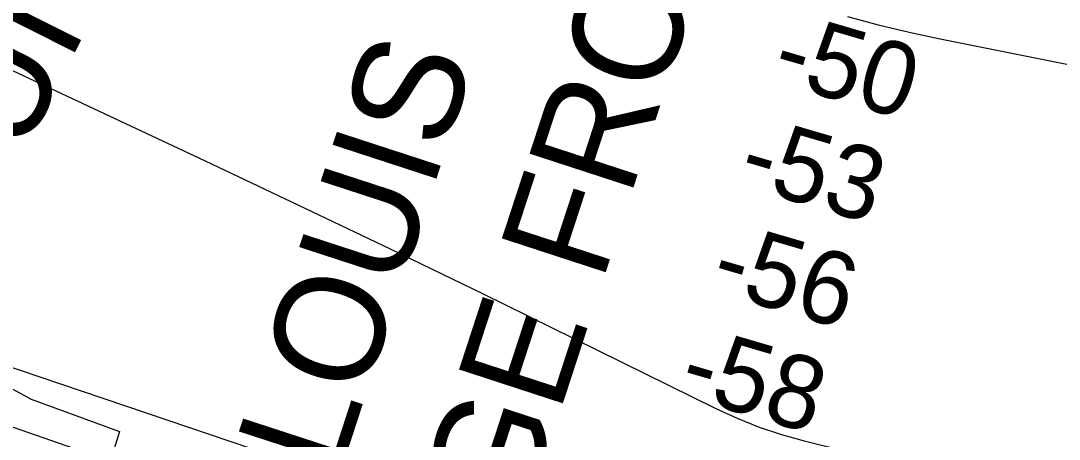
# Model space of a CAD drawing. Extents: x 3297772 to 3335630, y 634068 to 659439.
# Drawn here: x 3320942 to 3321893, y 646188 to 646572 of the extents above; entities that cross this region are included whole.
import ezdxf

# ---------------------------------------------------------------- set-up
doc = ezdxf.new("R2010")
doc.units = 0
for name, color, linetype in [('V-CHAN-NAID', 7, 'Continuous'), ('V-RIVR-RANG', 7, 'Continuous'), ('V-RRAP-RVMT', 7, 'Continuous'), ('V-TOPO-MAJR', 7, 'Continuous'), ('V-TOPO-MINR', 7, 'Continuous')]:
    doc.layers.add(name, color=color, linetype=linetype)

msp = doc.modelspace()

# ---------------------------------------------------------------- linework, layer by layer
at = {"layer": 'V-RRAP-RVMT'}
for p, q in [((3320878.72, 646264.35), (3320951.69, 646225.17)), ((3320951.69, 646225.17), (3321032.54, 646195.48)), ((3321032.54, 646195.48), (3321021.65, 646160.33))]:
    msp.add_line(p, q, dxfattribs=at)
at = {"layer": 'V-TOPO-MAJR'}
for points in [[(3321698.82, 646575.74), (3321726.87, 646568.04), (3321755.15, 646561.27), (3321783.6, 646555.11), (3321940.91, 646523.77), (3322032.66, 646506.06), (3322124.55, 646489.07), (3322216.62, 646473.17), (3322308.83, 646457.99), (3322462.39, 646433.65), (3322477.92, 646431.19), (3322493.44, 646428.73), (3322508.97, 646426.28), (3322524.5, 646423.82), (3322588.1, 646413.77), (3322635.44, 646406.39), (3322682.8, 646399.15), (3322730.19, 646392.12), (3322777.61, 646385.22), (3322879.24, 646370.66)], [(3322070.57, 645863.85), (3321609.3, 645982.39), (3321583.42, 645989.23), (3321557.62, 645996.3), (3321531.91, 646003.71), (3321506.26, 646011.36), (3321400.56, 646043.68), (3321322.26, 646068.11), (3321244.16, 646093.14), (3321166.35, 646119.08), (3321088.74, 646145.61), (3320571.18, 646325.92), (3320546.94, 646334.46), (3320522.75, 646343.14), (3320498.63, 646352), (3320474.56, 646360.98), (3320454.9, 646368.4), (3320440.64, 646373.62), (3320426.3, 646378.64), (3320411.87, 646383.37), (3320397.37, 646387.9), (3320382.8, 646392.19), (3320368.18, 646396.35)]]:
    msp.add_lwpolyline(points, dxfattribs=at)
at = {"layer": 'V-TOPO-MINR'}
for points in [[(3322357.06, 645872.87), (3321763.32, 645990.14), (3321730.82, 645996.94), (3321698.44, 646004.23), (3321666.23, 646012.25), (3321634.14, 646020.76), (3321578.7, 646036.12), (3321574.42, 646037.35), (3321570.16, 646038.62), (3321565.92, 646039.97), (3321561.69, 646041.36), (3320920.71, 646258.53), (3320858.82, 646280.07), (3320797.19, 646302.27), (3320735.92, 646325.47), (3320674.9, 646349.34), (3320566.91, 646392.61), (3320560.1, 646395.41), (3320553.33, 646398.3), (3320546.61, 646401.31), (3320539.92, 646404.41), (3319678.93, 646742.36)], [(3320739.44, 646617.85), (3321110.79, 646443.43), (3321195.61, 646403.29), (3321280.26, 646362.8), (3321364.67, 646321.81), (3321448.91, 646280.48), (3321578.35, 646216.49), (3321597.99, 646207.56), (3321617.96, 646199.51), (3321638.4, 646192.77), (3321659.16, 646186.9), (3321889.18, 646129.88), (3321973.45, 646110.18)]]:
    msp.add_lwpolyline(points, dxfattribs=at)

# ---------------------------------------------------------------- texts
at = {"layer": 'V-CHAN-NAID'}
for s, rotation, p in [('ST. LOUIS PLANTATION RANGE REAR', 63.32845, (3320752.73, 646067.09)), ('ST. LOUIS PLANTATION ', 71.91655, (3321157.32, 645920.98)), (' RANGE FRONT (206.8)', 71.91655, (3321303.45, 645808.26))]:
    msp.add_text(s, height=100, rotation=rotation, dxfattribs=at).set_placement(p)
at = {"layer": 'V-RIVR-RANG'}
for s, p in [('-50', (3321627.23, 646517.2)), ('-53', (3321596.56, 646421.98)), ('-56', (3321571.2, 646325.2)), ('-58', (3321542.3, 646229.47))]:
    msp.add_text(s, height=67, rotation=343.64708, dxfattribs=at).set_placement(p)

doc.saveas('drawing.dxf')
